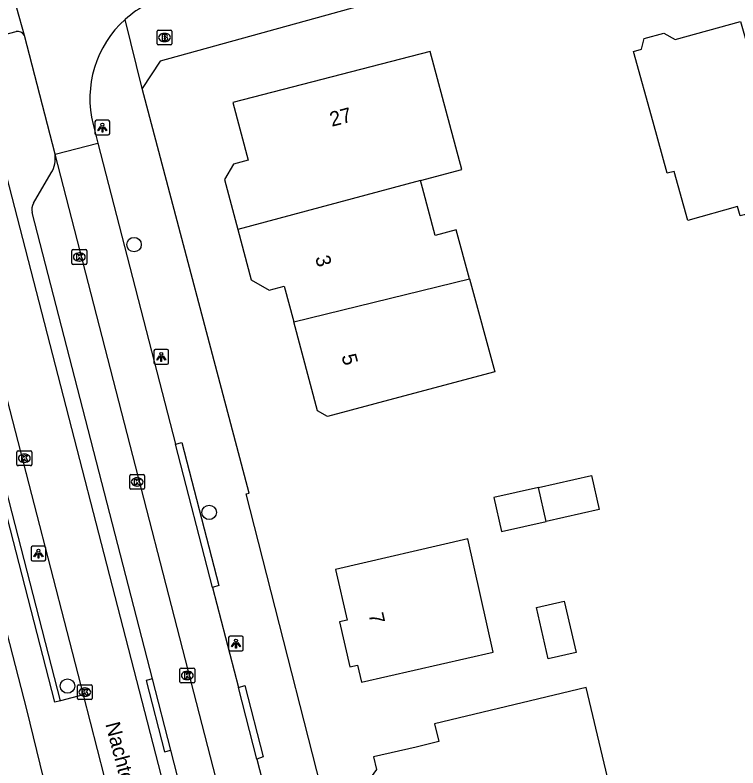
# Model space of a CAD drawing. Extents: x 161772 to 163123, y 383092 to 383917.
# Drawn here: x 161963.5 to 162012.5, y 383406.4 to 383457.5 of the extents above; entities that cross this region are included whole.
import ezdxf

# ---------------------------------------------------------------- set-up
doc = ezdxf.new("R2010")
doc.units = 0
for name, color, linetype in [('IMGEO_Berm_open', 7, 'Continuous'), ('IMGEO_Boom', 7, 'Continuous'), ('IMGEO_Brandkraan', 7, 'Continuous'), ('IMGEO_Fietspad_gesloten', 7, 'Continuous'), ('IMGEO_Haag', 7, 'Continuous'), ('IMGEO_Kolk', 7, 'Continuous'), ('IMGEO_Lichtpunt', 7, 'Continuous'), ('IMGEO_Openbare_ruimte_label', 7, 'Continuous'), ('IMGEO_Pand', 7, 'Continuous'), ('IMGEO_Pand_nummerreeks', 7, 'Continuous'), ('IMGEO_Pand_vergunning_verleend', 7, 'Continuous'), ('IMGEO_Parkeervlak_open', 7, 'Continuous'), ('IMGEO_Rijbaan_lokaal_gesloten', 7, 'Continuous'), ('IMGEO_Rijbaan_lokaal_open', 7, 'Continuous'), ('IMGEO_Voetpad_gesloten', 7, 'Continuous'), ('IMGEO_Voetpad_open', 7, 'Continuous')]:
    doc.layers.add(name, color=color, linetype=linetype)

msp = doc.modelspace()

# ---------------------------------------------------------------- linework, layer by layer
at = {"layer": 'IMGEO_Berm_open'}
msp.add_lwpolyline([(161972.788, 383412.467), (161972.355, 383412.364), (161973.608, 383407.52), (161974.044, 383407.626)], dxfattribs=at)
at = {"layer": 'IMGEO_Boom'}
for centre in [(161971.54, 383441.954), (161976.638, 383423.776), (161967.022, 383411.986)]:
    msp.add_circle(centre, 0.489, dxfattribs=at)
at = {"layer": 'IMGEO_Brandkraan'}
for p, q in [((161973.107, 383455.587), (161973.107, 383456.439)), ((161973.182, 383456.513), (161974.034, 383456.513)), ((161974.108, 383456.439), (161974.108, 383455.587)), ((161973.595, 383456.293), (161973.62, 383456.293)), ((161974.034, 383455.513), (161973.182, 383455.513)), ((161973.618, 383455.733), (161973.593, 383455.733))]:
    msp.add_line(p, q, dxfattribs=at)
for points in [[(161973.107, 383455.587), (161973.107, 383456.439)], [(161973.182, 383456.513), (161974.034, 383456.513)], [(161974.108, 383456.439), (161974.108, 383455.587)], [(161973.455, 383456.213), (161973.455, 383455.813), (161973.668, 383455.813)], [(161973.686, 383456.213), (161973.455, 383456.213)], [(161973.634, 383456.132), (161973.58, 383456.132), (161973.58, 383456.056)], [(161973.58, 383456.056), (161973.633, 383456.056)], [(161973.642, 383455.98), (161973.58, 383455.98), (161973.58, 383455.899)], [(161973.58, 383455.899), (161973.642, 383455.899)], [(161974.034, 383455.513), (161973.182, 383455.513)]]:
    msp.add_lwpolyline(points, dxfattribs=at)
for centre, radius, start, end in [((161973.184, 383456.437), 0.0765, 91.552, 178.448), ((161973.184, 383456.437), 0.0765, 91.552, 178.448), ((161974.032, 383456.437), 0.0765, 1.552, 88.448), ((161974.032, 383456.437), 0.0765, 1.552, 88.448), ((161973.635, 383456.094), 0.0379, 267.8285, 90.9355), ((161973.643, 383455.939), 0.0404, 269.8759, 90.5077), ((161973.69, 383456.068), 0.145, 59.4692, 91.5367), ((161973.715, 383456.115), 0.0922, 285.5137, 58.1501), ((161973.72, 383455.923), 0.105, 301.3115, 78.989), ((161973.184, 383455.589), 0.0765, 181.552, 268.448), ((161973.184, 383455.589), 0.0765, 181.552, 268.448), ((161973.674, 383456.064), 0.251, 268.6676, 293.5347), ((161974.032, 383455.589), 0.0765, 271.552, 358.448), ((161974.032, 383455.589), 0.0765, 271.552, 358.448)]:
    msp.add_arc(centre, radius, start, end, dxfattribs=at)
for centre, major_axis, ratio, start_param, end_param in [((161973.594, 383456.013), (-0.387, 0.002), 0.722429, 4.712389, 7.853982), ((161973.619, 383456.013), (-0.39, 0.002), 0.717154, 1.570796, 4.712389)]:
    msp.add_ellipse(centre, major_axis=major_axis, ratio=ratio, start_param=start_param, end_param=end_param, dxfattribs=at)
at = {"layer": 'IMGEO_Fietspad_gesloten'}
for points in [[(161961.037, 383455.762), (161963.534, 383456.422)], [(161976.137, 383395.25), (161960.66, 383455.182)], [(161959.186, 383445.78), (161968.079, 383411.396)], [(161968.079, 383411.396), (161969.508, 383405.824)]]:
    msp.add_lwpolyline(points, dxfattribs=at)
msp.add_arc((161963.635, 383455.923), 0.509, 26.1884, 101.5059, dxfattribs=at)
at = {"layer": 'IMGEO_Haag'}
msp.add_lwpolyline([(161966.55, 383410.99), (161957.668, 383445.398)], dxfattribs=at)
at = {"layer": 'IMGEO_Kolk'}
for p, q in [((161967.4, 383441.614), (161968.252, 383441.614)), ((161967.325, 383440.688), (161967.325, 383441.54)), ((161967.813, 383441.394), (161967.838, 383441.394)), ((161968.326, 383441.54), (161968.326, 383440.688)), ((161968.252, 383440.614), (161967.4, 383440.614)), ((161967.836, 383440.834), (161967.811, 383440.834)), ((161963.591, 383427.022), (161963.591, 383427.874)), ((161963.666, 383427.948), (161964.518, 383427.948)), ((161964.592, 383427.874), (161964.592, 383427.022)), ((161964.079, 383427.728), (161964.104, 383427.728)), ((161964.518, 383426.948), (161963.666, 383426.948)), ((161964.102, 383427.168), (161964.077, 383427.168)), ((161971.25, 383425.416), (161971.25, 383426.268)), ((161971.325, 383426.342), (161972.177, 383426.342)), ((161972.251, 383426.268), (161972.251, 383425.416)), ((161971.738, 383426.122), (161971.763, 383426.122)), ((161972.177, 383425.342), (161971.325, 383425.342)), ((161971.761, 383425.562), (161971.736, 383425.562)), ((161974.657, 383412.278), (161974.657, 383413.13)), ((161974.732, 383413.204), (161975.584, 383413.204)), ((161975.145, 383412.984), (161975.17, 383412.984)), ((161975.658, 383413.13), (161975.658, 383412.278)), ((161967.697, 383411.15), (161967.697, 383412.002)), ((161967.772, 383412.076), (161968.624, 383412.076)), ((161968.698, 383412.002), (161968.698, 383411.15)), ((161975.584, 383412.204), (161974.732, 383412.204)), ((161975.168, 383412.424), (161975.143, 383412.424)), ((161968.185, 383411.856), (161968.21, 383411.856)), ((161968.624, 383411.076), (161967.772, 383411.076)), ((161968.208, 383411.296), (161968.183, 383411.296))]:
    msp.add_line(p, q, dxfattribs=at)
for points in [[(161967.4, 383441.614), (161968.252, 383441.614)], [(161967.325, 383440.688), (161967.325, 383441.54)], [(161967.646, 383441.314), (161967.769, 383441.314), (161967.769, 383441.163), (161967.899, 383441.314), (161968.063, 383441.314), (161967.917, 383441.163), (161968.07, 383440.914), (161967.918, 383440.914), (161967.833, 383441.078), (161967.769, 383441.011), (161967.769, 383440.914), (161967.646, 383440.914), (161967.646, 383441.314)], [(161968.326, 383441.54), (161968.326, 383440.688)], [(161968.252, 383440.614), (161967.4, 383440.614)], [(161963.591, 383427.022), (161963.591, 383427.874)], [(161963.666, 383427.948), (161964.518, 383427.948)], [(161964.592, 383427.874), (161964.592, 383427.022)], [(161963.912, 383427.648), (161964.035, 383427.648), (161964.035, 383427.497), (161964.165, 383427.648), (161964.329, 383427.648), (161964.183, 383427.497), (161964.336, 383427.248), (161964.184, 383427.248), (161964.099, 383427.412), (161964.035, 383427.345), (161964.035, 383427.248), (161963.912, 383427.248), (161963.912, 383427.648)], [(161964.518, 383426.948), (161963.666, 383426.948)], [(161971.25, 383425.416), (161971.25, 383426.268)], [(161971.325, 383426.342), (161972.177, 383426.342)], [(161972.251, 383426.268), (161972.251, 383425.416)], [(161971.571, 383426.042), (161971.694, 383426.042), (161971.694, 383425.891), (161971.824, 383426.042), (161971.988, 383426.042), (161971.842, 383425.891), (161971.995, 383425.642), (161971.843, 383425.642), (161971.758, 383425.806), (161971.694, 383425.739), (161971.694, 383425.642), (161971.571, 383425.642), (161971.571, 383426.042)], [(161972.177, 383425.342), (161971.325, 383425.342)], [(161974.657, 383412.278), (161974.657, 383413.13)], [(161974.732, 383413.204), (161975.584, 383413.204)], [(161975.658, 383413.13), (161975.658, 383412.278)], [(161974.978, 383412.904), (161975.101, 383412.904), (161975.101, 383412.753), (161975.231, 383412.904), (161975.395, 383412.904), (161975.249, 383412.753), (161975.402, 383412.504), (161975.25, 383412.504), (161975.165, 383412.668), (161975.101, 383412.601), (161975.101, 383412.504), (161974.978, 383412.504), (161974.978, 383412.904)], [(161967.697, 383411.15), (161967.697, 383412.002)], [(161967.772, 383412.076), (161968.624, 383412.076)], [(161968.698, 383412.002), (161968.698, 383411.15)], [(161975.584, 383412.204), (161974.732, 383412.204)], [(161968.018, 383411.776), (161968.141, 383411.776), (161968.141, 383411.625), (161968.271, 383411.776), (161968.435, 383411.776), (161968.289, 383411.625), (161968.442, 383411.376), (161968.29, 383411.376), (161968.205, 383411.54), (161968.141, 383411.473), (161968.141, 383411.376), (161968.018, 383411.376), (161968.018, 383411.776)], [(161968.624, 383411.076), (161967.772, 383411.076)]]:
    msp.add_lwpolyline(points, dxfattribs=at)
for centre, start, end in [((161967.402, 383441.538), 91.552, 178.448), ((161967.402, 383441.538), 91.552, 178.448), ((161968.25, 383441.538), 1.552, 88.448), ((161968.25, 383441.538), 1.552, 88.448), ((161967.402, 383440.69), 181.552, 268.448), ((161967.402, 383440.69), 181.552, 268.448), ((161968.25, 383440.69), 271.552, 358.448), ((161968.25, 383440.69), 271.552, 358.448), ((161963.668, 383427.872), 91.552, 178.448), ((161963.668, 383427.872), 91.552, 178.448), ((161964.516, 383427.872), 1.552, 88.448), ((161964.516, 383427.872), 1.552, 88.448), ((161963.668, 383427.024), 181.552, 268.448), ((161963.668, 383427.024), 181.552, 268.448), ((161964.516, 383427.024), 271.552, 358.448), ((161964.516, 383427.024), 271.552, 358.448), ((161971.327, 383426.266), 91.552, 178.448), ((161971.327, 383426.266), 91.552, 178.448), ((161972.175, 383426.266), 1.552, 88.448), ((161972.175, 383426.266), 1.552, 88.448), ((161971.327, 383425.418), 181.552, 268.448), ((161971.327, 383425.418), 181.552, 268.448), ((161972.175, 383425.418), 271.552, 358.448), ((161972.175, 383425.418), 271.552, 358.448), ((161974.734, 383413.128), 91.552, 178.448), ((161974.734, 383413.128), 91.552, 178.448), ((161975.582, 383413.128), 1.552, 88.448), ((161975.582, 383413.128), 1.552, 88.448), ((161967.774, 383412), 91.552, 178.448), ((161967.774, 383412), 91.552, 178.448), ((161968.622, 383412), 1.552, 88.448), ((161968.622, 383412), 1.552, 88.448), ((161974.734, 383412.28), 181.552, 268.448), ((161974.734, 383412.28), 181.552, 268.448), ((161975.582, 383412.28), 271.552, 358.448), ((161975.582, 383412.28), 271.552, 358.448), ((161967.774, 383411.152), 181.552, 268.448), ((161967.774, 383411.152), 181.552, 268.448), ((161968.622, 383411.152), 271.552, 358.448), ((161968.622, 383411.152), 271.552, 358.448)]:
    msp.add_arc(centre, 0.0765, start, end, dxfattribs=at)
for centre, major_axis, ratio, start_param, end_param in [((161967.812, 383441.114), (-0.387, 0.002), 0.722429, 4.712389, 7.853982), ((161967.837, 383441.114), (-0.39, 0.002), 0.717154, 1.570796, 4.712389), ((161964.078, 383427.448), (-0.387, 0.002), 0.722429, 4.712389, 7.853982), ((161964.103, 383427.448), (-0.39, 0.002), 0.717154, 1.570796, 4.712389), ((161971.737, 383425.842), (-0.387, 0.002), 0.722429, 4.712389, 7.853982), ((161971.762, 383425.842), (-0.39, 0.002), 0.717154, 1.570796, 4.712389), ((161975.144, 383412.704), (-0.387, 0.002), 0.722429, 4.712389, 7.853982), ((161975.169, 383412.704), (-0.39, 0.002), 0.717154, 1.570796, 4.712389), ((161968.184, 383411.576), (-0.387, 0.002), 0.722429, 4.712389, 7.853982), ((161968.209, 383411.576), (-0.39, 0.002), 0.717154, 1.570796, 4.712389)]:
    msp.add_ellipse(centre, major_axis=major_axis, ratio=ratio, start_param=start_param, end_param=end_param, dxfattribs=at)
at = {"layer": 'IMGEO_Lichtpunt'}
for p, q in [((161968.888, 383450.298), (161968.888, 383449.491)), ((161968.888, 383450.298), (161968.888, 383449.491)), ((161969.79, 383450.393), (161968.982, 383450.393)), ((161969.79, 383450.393), (161968.982, 383450.393)), ((161969.884, 383449.491), (161969.884, 383450.298)), ((161969.884, 383449.491), (161969.884, 383450.298)), ((161968.982, 383449.397), (161969.79, 383449.397)), ((161968.982, 383449.397), (161969.79, 383449.397)), ((161972.89, 383434.736), (161972.89, 383433.929)), ((161972.89, 383434.736), (161972.89, 383433.929)), ((161973.792, 383434.831), (161972.984, 383434.831)), ((161973.792, 383434.831), (161972.984, 383434.831)), ((161973.886, 383433.929), (161973.886, 383434.736)), ((161973.886, 383433.929), (161973.886, 383434.736)), ((161972.984, 383433.835), (161973.792, 383433.835)), ((161972.984, 383433.835), (161973.792, 383433.835)), ((161964.547, 383421.379), (161964.547, 383420.572)), ((161964.547, 383421.379), (161964.547, 383420.572)), ((161965.449, 383421.474), (161964.641, 383421.474)), ((161965.449, 383421.474), (161964.641, 383421.474)), ((161965.543, 383420.572), (161965.543, 383421.379)), ((161965.543, 383420.572), (161965.543, 383421.379)), ((161964.641, 383420.478), (161965.449, 383420.478)), ((161964.641, 383420.478), (161965.449, 383420.478)), ((161977.961, 383415.273), (161977.961, 383414.466)), ((161977.961, 383415.273), (161977.961, 383414.466)), ((161978.863, 383415.368), (161978.055, 383415.368)), ((161978.863, 383415.368), (161978.055, 383415.368)), ((161978.957, 383414.466), (161978.957, 383415.273)), ((161978.957, 383414.466), (161978.957, 383415.273)), ((161978.055, 383414.372), (161978.863, 383414.372)), ((161978.055, 383414.372), (161978.863, 383414.372))]:
    msp.add_line(p, q, dxfattribs=at)
for points in [[(161969.262, 383449.962), (161969.301, 383449.934), (161969.113, 383449.672), (161969.075, 383449.699), (161969.262, 383449.962)], [(161969.364, 383449.914), (161969.411, 383449.914), (161969.411, 383449.592), (161969.364, 383449.592), (161969.364, 383449.914)], [(161969.474, 383449.934), (161969.512, 383449.961), (161969.699, 383449.699), (161969.66, 383449.671), (161969.474, 383449.934)], [(161973.264, 383434.4), (161973.303, 383434.372), (161973.115, 383434.11), (161973.077, 383434.137), (161973.264, 383434.4)], [(161973.366, 383434.352), (161973.413, 383434.352), (161973.413, 383434.03), (161973.366, 383434.03), (161973.366, 383434.352)], [(161973.476, 383434.372), (161973.514, 383434.399), (161973.701, 383434.137), (161973.662, 383434.109), (161973.476, 383434.372)], [(161964.921, 383421.043), (161964.96, 383421.015), (161964.772, 383420.753), (161964.734, 383420.78), (161964.921, 383421.043)], [(161965.023, 383420.995), (161965.07, 383420.995), (161965.07, 383420.673), (161965.023, 383420.673), (161965.023, 383420.995)], [(161965.133, 383421.015), (161965.171, 383421.042), (161965.358, 383420.78), (161965.319, 383420.752), (161965.133, 383421.015)], [(161978.335, 383414.937), (161978.374, 383414.909), (161978.186, 383414.647), (161978.148, 383414.674), (161978.335, 383414.937)], [(161978.437, 383414.889), (161978.484, 383414.889), (161978.484, 383414.567), (161978.437, 383414.567), (161978.437, 383414.889)], [(161978.547, 383414.909), (161978.585, 383414.936), (161978.772, 383414.674), (161978.733, 383414.646), (161978.547, 383414.909)]]:
    msp.add_lwpolyline(points, dxfattribs=at)
for centre in [(161969.387, 383450.096), (161973.389, 383434.534), (161965.046, 383421.177), (161978.46, 383415.071)]:
    msp.add_circle(centre, 0.0994, dxfattribs=at)
for centre, start, end in [((161968.982, 383450.298), 90, 180), ((161968.982, 383450.298), 90, 180), ((161969.79, 383450.298), 0, 90), ((161969.79, 383450.298), 0, 90), ((161968.982, 383449.491), 180, 270), ((161968.982, 383449.491), 180, 270), ((161969.79, 383449.491), 270, 0), ((161969.79, 383449.491), 270, 360), ((161972.984, 383434.736), 90, 180), ((161972.984, 383434.736), 90, 180), ((161973.792, 383434.736), 0, 90), ((161973.792, 383434.736), 0, 90), ((161972.984, 383433.929), 180, 270), ((161972.984, 383433.929), 180, 270), ((161973.792, 383433.929), 270, 0), ((161973.792, 383433.929), 270, 360), ((161964.641, 383421.379), 90, 180), ((161964.641, 383421.379), 90, 180), ((161965.449, 383421.379), 0, 90), ((161965.449, 383421.379), 0, 90), ((161964.641, 383420.572), 180, 270), ((161964.641, 383420.572), 180, 270), ((161965.449, 383420.572), 270, 0), ((161965.449, 383420.572), 270, 360), ((161978.055, 383415.273), 90, 180), ((161978.055, 383415.273), 90, 180), ((161978.863, 383415.273), 0, 90), ((161978.863, 383415.273), 0, 90), ((161978.055, 383414.466), 180, 270), ((161978.055, 383414.466), 180, 270), ((161978.863, 383414.466), 270, 0), ((161978.863, 383414.466), 270, 360)]:
    msp.add_arc(centre, 0.0946, start, end, dxfattribs=at)
at = {"layer": 'IMGEO_Pand'}
for points in [[(162012.958, 383443.979), (162012.687, 383443.904), (162012.51, 383444.539), (162009.13, 383443.6), (162008.206, 383446.925), (162007.74, 383446.796), (162006.778, 383450.26), (162005.442, 383455.069), (162005.989, 383455.221), (162006.174, 383455.938), (162007.502, 383456.307), (162008.272, 383455.872), (162012.722, 383457.108), (162013.498, 383454.316), (162017.433, 383455.409), (162017.726, 383454.356), (162018.654, 383453.831), (162019.168, 383451.983), (162018.671, 383451.104), (162018.951, 383450.098), (162016.627, 383449.452), (162017.775, 383445.318), (162012.958, 383443.979)], [(161990.987, 383446.296), (161993.795, 383447.047), (161992.979, 383450.097), (161991.651, 383455.067), (161978.237, 383451.598), (161979.282, 383447.695), (161978.28, 383447.427), (161977.67, 383446.373), (161978.579, 383442.975)], [(161990.987, 383446.296), (161978.579, 383442.975)], [(161994.309, 383439.636), (161993.405, 383442.951), (161991.983, 383442.57), (161991.115, 383445.818), (161990.987, 383446.296)], [(161978.579, 383442.975), (161979.488, 383439.574), (161980.721, 383438.861), (161981.739, 383439.133), (161982.385, 383436.719)], [(161982.385, 383436.719), (161994.309, 383439.636)], [(161994.309, 383439.636), (161996.032, 383433.317), (161989.498, 383431.57), (161984.667, 383430.279), (161984.004, 383430.663), (161982.385, 383436.719)], [(161998.999, 383425.469), (162002.59, 383426.28), (162003.111, 383423.97), (161999.521, 383423.16)], [(161998.999, 383425.469), (161995.961, 383424.783), (161996.483, 383422.474), (161999.521, 383423.16)], [(161999.521, 383423.16), (161998.999, 383425.469)], [(161994.197, 383421.978), (161985.208, 383419.903), (161986.008, 383416.461), (161985.496, 383416.348), (161986.2, 383413.293), (161986.705, 383413.398), (161986.972, 383412.247), (161995.931, 383414.296), (161994.197, 383421.978)], [(161998.865, 383417.31), (162000.75, 383417.741), (162001.547, 383414.266), (161999.659, 383413.835), (161998.865, 383417.31)], [(161990.686, 383407.847), (161987.798, 383407.17), (161987.997, 383406.311), (161987.535, 383405.654), (161987.902, 383404.123), (161988.595, 383403.761), (161988.798, 383402.883), (161988.906, 383402.908), (161990.006, 383398.4), (161994.848, 383399.563), (161995.035, 383398.785), (162004.796, 383401.129), (162002.226, 383411.887), (161991.944, 383409.431), (161992.237, 383408.219), (161990.686, 383407.847)]]:
    msp.add_lwpolyline(points, dxfattribs=at)
at = {"layer": 'IMGEO_Pand_vergunning_verleend'}
msp.add_lwpolyline([(161998.865, 383417.31), (162000.75, 383417.741), (162001.547, 383414.266), (161999.659, 383413.835), (161998.865, 383417.31)], dxfattribs=at)
at = {"layer": 'IMGEO_Parkeervlak_open'}
for points in [[(161964.718, 383444.768), (161965.915, 383446.823)], [(161972.788, 383412.467), (161964.622, 383444.131)], [(161974.044, 383407.626), (161972.788, 383412.467)], [(161979.059, 383386.635), (161978.765, 383388.191), (161977.523, 383394.063), (161974.044, 383407.626)]]:
    msp.add_lwpolyline(points, dxfattribs=at)
for centre, radius, start, end in [((161964.228, 383447.834), 1.967, 329.0743, 7.8932), ((161965.47, 383444.329), 0.871, 149.7296, 193.1297)]:
    msp.add_arc(centre, radius, start, end, dxfattribs=at)
at = {"layer": 'IMGEO_Rijbaan_lokaal_gesloten'}
for points in [[(161969.081, 383448.833), (161974.349, 383428.407)], [(161979.748, 383395.513), (161966.176, 383448.104)], [(161976.872, 383418.678), (161974.349, 383428.407)], [(161976.872, 383418.678), (161978.62, 383411.896)], [(161979.878, 383407.029), (161978.62, 383411.896)], [(161979.878, 383407.029), (161982.996, 383394.943)]]:
    msp.add_lwpolyline(points, dxfattribs=at)
at = {"layer": 'IMGEO_Rijbaan_lokaal_open'}
for points in [[(161964.092, 383456.148), (161963.068, 383459.895)], [(161966.176, 383448.104), (161964.092, 383456.148)], [(161968.765, 383450.11), (161969.081, 383448.833)], [(161966.176, 383448.104), (161969.081, 383448.833)]]:
    msp.add_lwpolyline(points, dxfattribs=at)
for centre, radius, start, end in [((161975.725, 383451.89), 7.181, 102.0802, 131.8284), ((161975.726, 383451.887), 7.185, 131.8183, 194.3164)]:
    msp.add_arc(centre, radius, start, end, dxfattribs=at)
at = {"layer": 'IMGEO_Voetpad_gesloten'}
for points in [[(161968.312, 383393.79), (161964.267, 383410.402), (161955.259, 383445.271), (161954.993, 383445.237)], [(161966.55, 383410.99), (161966.164, 383410.887), (161957.28, 383445.3), (161957.668, 383445.398)], [(161968.079, 383411.396), (161966.55, 383410.99)]]:
    msp.add_lwpolyline(points, dxfattribs=at)
at = {"layer": 'IMGEO_Voetpad_open'}
for points in [[(162013.474, 383465.049), (162000.265, 383462.051), (162000.295, 383461.907), (161996.785, 383460.931), (161992.404, 383459.714), (161973.318, 383454.411), (161972.09, 383452.564)], [(161972.09, 383452.564), (161970.936, 383457.241)], [(161987.571, 383390.708), (161985.923, 383398.52), (161979.14, 383425.031), (161979.364, 383425.078), (161972.09, 383452.564)], [(161974.349, 383428.407), (161974.791, 383428.524), (161977.289, 383418.811), (161976.872, 383418.678)], [(161978.62, 383411.896), (161979.059, 383412.019), (161980.294, 383407.171), (161979.878, 383407.029)]]:
    msp.add_lwpolyline(points, dxfattribs=at)

# ---------------------------------------------------------------- texts
at = {"layer": 'IMGEO_Openbare_ruimte_label'}
msp.add_text('Nachtegaallaan', height=1, rotation=284.7727, dxfattribs=at).set_placement((161969.584, 383409.405))
at = {"layer": 'IMGEO_Pand_nummerreeks'}
for s, rotation, p in [('27', 14.5016, (161984.964, 383449.95)), ('3', 284.9712, (161983.827, 383441.082)), ('5', 284.9714, (161985.613, 383434.398)), ('7', 282.8856, (161987.458, 383416.851))]:
    msp.add_text(s, height=1, rotation=rotation, dxfattribs=at).set_placement(p)

doc.saveas('drawing.dxf')
